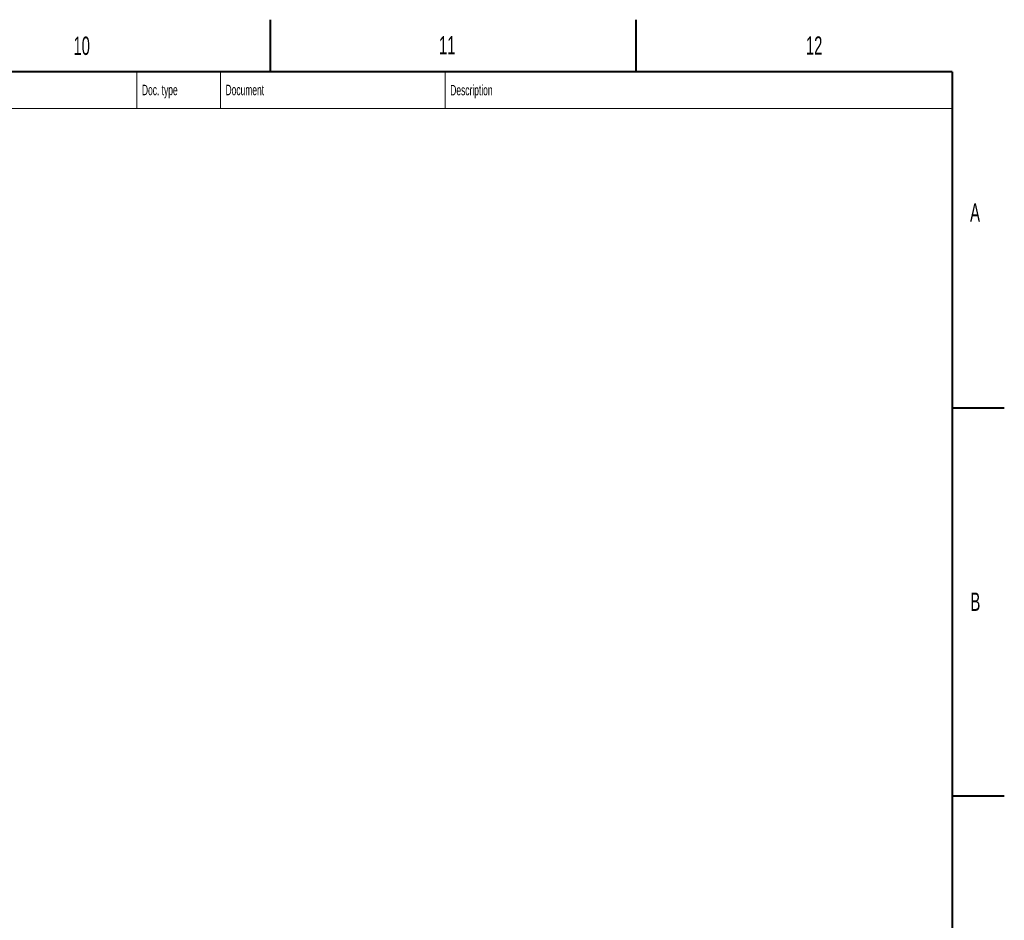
# Model space of a CAD drawing. Header units: millimetres. Extents: x 0 to 8410, y 0 to 5940.
# Tile 316 of 316: x 6526 to 8410, y 4217 to 5940. Entities that reach past the tile are written whole.
import ezdxf

# ---------------------------------------------------------------- set-up
doc = ezdxf.new("R2010")
doc.units = ezdxf.units.MM
doc.header["$LTSCALE"] = 10
doc.styles.add('SLDTEXTSTYLE0', font='TXT', dxfattribs={"width": 0.605})

msp = doc.modelspace()

# ---------------------------------------------------------------- linework, layer by layer
at = {"color": 7, "linetype": 'Continuous', "lineweight": 40}
for p, q in [((7005, 5940), (7005, 5840)), ((7705, 5940), (7705, 5840)), ((8310, 5840), (200, 5840)), ((8310, 5840), (8310, 100)), ((8310, 5197.5), (8410, 5197.5)), ((8310, 4455), (8410, 4455))]:
    msp.add_line(p, q, dxfattribs=at)
at = {"color": 7, "linetype": 'Continuous', "lineweight": 15}
for p, q in [((6750, 5840), (6750, 5770)), ((6910, 5840), (6910, 5770)), ((7340, 5840), (7340, 5770)), ((6230, 5770), (8310, 5770))]:
    msp.add_line(p, q, dxfattribs=at)

# ---------------------------------------------------------------- texts
at = {"color": 7, "linetype": 'Continuous', "lineweight": 0, "attachment_point": 1, "style": 'SLDTEXTSTYLE0'}
for s, insert, char_height in [('10', (6628.934326, 5907.569413), 35), ('11', (7328.397557, 5908.488248), 35), ('12', (8030.421365, 5908.042343), 35), ('Supplementary document', (6239.972676, 5815.107836), 20), ('Doc. type', (6759.985058, 5815.547829), 20), ('Document', (6919.909928, 5815.547708), 20), ('Description', (7349.892839, 5815.289501), 20), ('A', (8344.565437, 5588.721109), 35), ('B', (8345.238992, 4843.884915), 35)]:
    msp.add_mtext(s, dxfattribs=dict(at, insert=insert, char_height=char_height))

doc.saveas('drawing.dxf')
